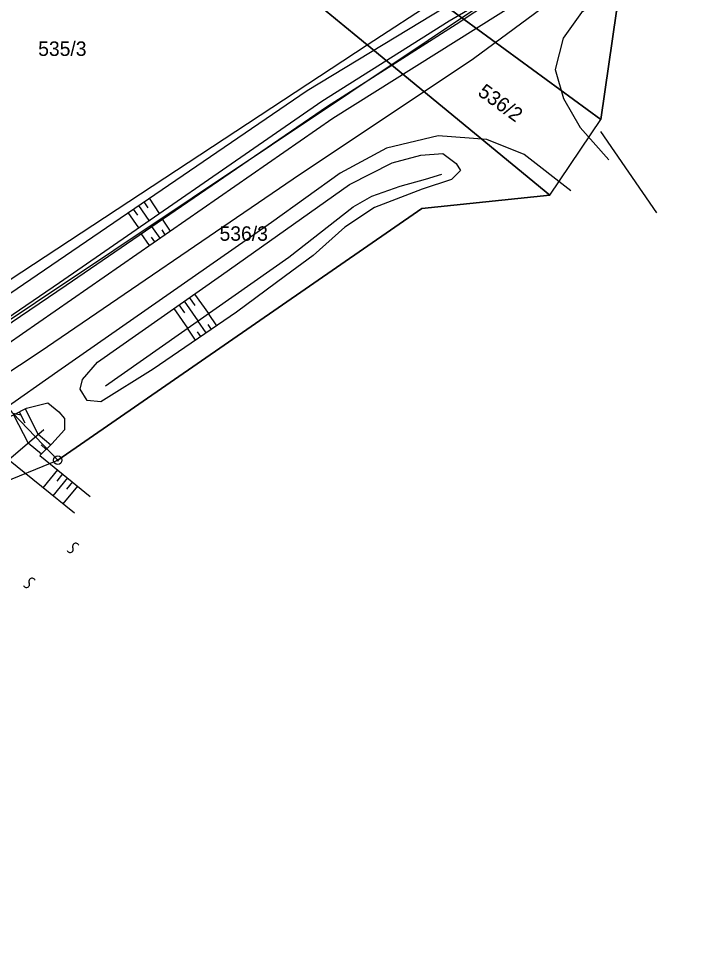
# Model space of a CAD drawing. Extents: x -469926 to -462499, y -1098642 to -1092733.
# Drawn here: x -466922.1 to -466842, y -1096656.9 to -1096546.9 of the extents above; entities that cross this region are included whole.
import ezdxf

# ---------------------------------------------------------------- set-up
doc = ezdxf.new("R2010")
doc.units = 0
for name, color, linetype in [('Vrstva 1', 7, 'Continuous'), ('Vrstva 10', 7, 'Continuous'), ('Vrstva 11', 7, 'Continuous'), ('Vrstva 13', 7, 'Continuous'), ('Vrstva 24', 7, 'Continuous'), ('Vrstva 26', 7, 'Continuous'), ('Vrstva 48', 7, 'Continuous'), ('Vrstva 50', 7, 'Continuous'), ('Vrstva 51', 7, 'Continuous'), ('Vrstva 58', 7, 'Continuous'), ('Vrstva 62', 7, 'Continuous')]:
    doc.layers.add(name, color=color, linetype=linetype)

msp = doc.modelspace()

# ---------------------------------------------------------------- linework, layer by layer
at = {"layer": 'Vrstva 1'}
for p, q in [((-466881.06, -1096549.95), (-466911.61, -1096524.83)), ((-466881.06, -1096549.95), (-466872.88, -1096544.57)), ((-466872.88, -1096544.57), (-466853.56, -1096558.72)), ((-466853.56, -1096558.72), (-466851.72, -1096546)), ((-466932.57, -1096583.81), (-466881.06, -1096549.95)), ((-466859.55, -1096567.63), (-466881.06, -1096549.95)), ((-466859.55, -1096567.63), (-466853.56, -1096558.72)), ((-466846.98, -1096569.72), (-466853.55, -1096560.16)), ((-466846.98, -1096569.72), (-466853.55, -1096560.16)), ((-466874.65, -1096569.2), (-466859.55, -1096567.63)), ((-466917.49, -1096598.86), (-466874.65, -1096569.2)), ((-466917.49, -1096598.86), (-466922.78, -1096593.34)), ((-466924.77, -1096601.82), (-466917.49, -1096598.86))]:
    msp.add_line(p, q, dxfattribs=at)
at = {"layer": 'Vrstva 10'}
for points in [[(-466000, -1096005.55), (-466098.34, -1096031.49), (-466144.77, -1096044.92), (-466168.69, -1096048.68), (-466215.3, -1096059.17), (-466266.71, -1096076.01), (-466302.87, -1096101.62), (-466353.4, -1096142.82), (-466404.87, -1096192.96), (-466470.35, -1096252.52), (-466566.28, -1096309.44), (-466650.69, -1096362.8), (-466671.58, -1096348.49), (-466672.78, -1096349.74), (-466675.63, -1096352.9), (-466657.4, -1096366.97), (-466646.9, -1096375.84), (-466617.9, -1096393.84), (-466851.72, -1096546), (-466853.56, -1096558.72)], [(-466859.55, -1096567.63), (-466874.65, -1096569.2), (-466917.49, -1096598.86), (-466922.78, -1096593.34), (-466923.24, -1096592.68), (-466925.21, -1096588.46), (-466925.67, -1096587.8), (-466932.57, -1096583.81), (-466966.92, -1096551.65), (-466996.83, -1096560.64), (-466950.52, -1096597.69), (-466941.31, -1096598.64), (-466940.86, -1096599.3), (-466938.91, -1096603.45), (-466938.46, -1096604.11), (-466933.43, -1096607.22), (-467098.63, -1096720.48), (-467130.21, -1096750.27), (-467169.14, -1096786.25), (-467169.69, -1096786.76), (-467185.02, -1096774.03), (-467199.49, -1096762.89), (-467226.24, -1096739.54)]]:
    msp.add_lwpolyline(points, dxfattribs=at)
at = {"layer": 'Vrstva 11'}
msp.add_lwpolyline([(-466853.56, -1096558.72), (-466872.88, -1096544.57), (-466904.53, -1096521.4), (-466911.61, -1096524.83), (-466881.06, -1096549.95), (-466859.55, -1096567.63)], dxfattribs=at)
at = {"layer": 'Vrstva 13'}
for points in [[(-467013.98, -1096562.48), (-467007.05, -1096561.98), (-467001.14, -1096561.86), (-466993.09, -1096564.25), (-466982.51, -1096573.01), (-466963.06, -1096590.33), (-466950.41, -1096601.8), (-466947.35, -1096603.22), (-466945.09, -1096602.88), (-466942.67, -1096601.35), (-466938.81, -1096598.79), (-466919.56, -1096586.04), (-466889.79, -1096565.71), (-466868.57, -1096551.57), (-466841.47, -1096531.53), (-466839.42, -1096529), (-466839.15, -1096526.55), (-466840.19, -1096523.5), (-466843.94, -1096517.71), (-466856.74, -1096500)], [(-466791.67, -1096500), (-466823.03, -1096522.29), (-466855.82, -1096546.15), (-466858, -1096549.15), (-466858.93, -1096552.85), (-466857.97, -1096556.27), (-466855.98, -1096559.68), (-466852.61, -1096563.47)], [(-466857.11, -1096567.13), (-466862.59, -1096562.88), (-466867, -1096561.09), (-466872.7, -1096560.67), (-466878.79, -1096562.12), (-466884.25, -1096565.06), (-466892.32, -1096570.88), (-466917.46, -1096588.41), (-466943.4, -1096606.61), (-466972.32, -1096625.81), (-467017.81, -1096656.84), (-467066.75, -1096690.8), (-467101.56, -1096714.07), (-467130.04, -1096730.9)]]:
    msp.add_lwpolyline(points, dxfattribs=at)
at = {"layer": 'Vrstva 24'}
for radius in [0.5, 0.1]:
    msp.add_circle((-466917.49, -1096598.86), radius, dxfattribs=at)
at = {"layer": 'Vrstva 26'}
msp.add_line((-466922.78, -1096593.34), (-466921.8, -1096593.52), dxfattribs=at)
at = {"layer": 'Vrstva 48'}
for points in [[(-466906.74, -1096568.02), (-466905.53, -1096569.8)], [(-466908.6, -1096569.28), (-466908.11, -1096570)], [(-466907.98, -1096568.86), (-466906.76, -1096570.65)], [(-466907.36, -1096568.44), (-466906.88, -1096569.15)], [(-466909.22, -1096569.71), (-466908, -1096571.5)], [(-466904.21, -1096571.88), (-466905.17, -1096570.49)], [(-466905.44, -1096572.73), (-466906.41, -1096571.33)], [(-466906.67, -1096573.59), (-466907.65, -1096572.18)], [(-466906.06, -1096573.16), (-466906.45, -1096572.6)], [(-466904.83, -1096572.31), (-466905.21, -1096571.75)], [(-466901.38, -1096579.29), (-466899.76, -1096581.59)], [(-466902.6, -1096580.15), (-466900.98, -1096582.46)], [(-466901.99, -1096579.72), (-466901.34, -1096580.64)], [(-466903.83, -1096581.01), (-466902.21, -1096583.32)], [(-466903.22, -1096580.58), (-466902.57, -1096581.5)], [(-466900.02, -1096583.87), (-466900.98, -1096582.46)], [(-466898.78, -1096583.03), (-466899.76, -1096581.59)], [(-466901.26, -1096584.72), (-466902.21, -1096583.32)], [(-466900.64, -1096584.29), (-466901.02, -1096583.73)], [(-466899.4, -1096583.45), (-466899.79, -1096582.88)], [(-466922.68, -1096593.51), (-466920.98, -1096596.85)], [(-466922.01, -1096593.17), (-466921.36, -1096594.44)], [(-466921.34, -1096592.83), (-466919.81, -1096595.84)], [(-466918.32, -1096597.08), (-466919.81, -1096595.84)], [(-466919.41, -1096598.13), (-466920.98, -1096596.85)], [(-466918.85, -1096597.6), (-466919.45, -1096597.05)], [(-466917.51, -1096600), (-466919.23, -1096602.11)], [(-466916.35, -1096600.95), (-466918.06, -1096603.05)], [(-466916.93, -1096600.47), (-466917.61, -1096601.32)], [(-466915.18, -1096601.9), (-466916.89, -1096603.99)], [(-466915.77, -1096601.42), (-466916.45, -1096602.26)]]:
    msp.add_lwpolyline(points, dxfattribs=at)
at = {"layer": 'Vrstva 51'}
for centre, radius, start, end in [((-466915.37, -1096609.01), 0.376, 20.6804, 206.9915), ((-466916.04, -1096609.35), 0.377, 200.0043, 27.6675), ((-466921.18, -1096613.48), 0.377, 200.0043, 27.6675), ((-466920.51, -1096613.13), 0.376, 20.6804, 206.9915)]:
    msp.add_arc(centre, radius, start, end, dxfattribs=at)
at = {"layer": 'Vrstva 58'}
msp.add_lwpolyline([(-467228.65, -1096727.98), (-467203.72, -1096744.02), (-467183.73, -1096749.88), (-467175.02, -1096748.65), (-467161.6, -1096742.85), (-467144.51, -1096733.78), (-466929.38, -1096586.44), (-466800.01, -1096499.99), (-466700, -1096431), (-466677.08, -1096413.01), (-466668.01, -1096404.48), (-466663.03, -1096394.04), (-466661.22, -1096370.05), (-466647, -1096358), (-466567.13, -1096308.58), (-466471.4, -1096251.16), (-466405.86, -1096192.03), (-466383.44, -1096171.79)], dxfattribs=at)
at = {"layer": 'Vrstva 62'}
for points in [[(-466873.3, -1096500), (-466877.26, -1096505.13), (-466882.27, -1096508.68), (-466891.36, -1096513.54), (-466906.02, -1096519.5), (-466932.66, -1096532.74), (-466960.86, -1096546.43), (-466967.21, -1096547.23), (-466969.49, -1096547.72), (-466972.98, -1096549.86), (-466973, -1096551.25), (-466936.03, -1096582.23), (-466936.03, -1096582.23), (-466931.77, -1096585.04), (-466924.78, -1096580.31), (-466888.14, -1096555.33), (-466861.5, -1096539.16), (-466844.71, -1096528.47), (-466842.58, -1096527.18), (-466841.23, -1096526.74)], [(-466839.98, -1096528.1), (-466842.09, -1096530.25), (-466858.4, -1096541.83), (-466885.12, -1096558.63), (-466921.62, -1096583.96), (-466925.06, -1096586.35), (-466925.31, -1096587.19)], [(-466969.91, -1096546.47), (-466971.55, -1096547.27), (-466978.89, -1096549.14), (-466978.04, -1096551.24), (-466938.26, -1096583.44), (-466929.82, -1096586.5), (-466917.29, -1096577.92), (-466886.39, -1096556.58), (-466871.42, -1096547.11), (-466859.49, -1096540.15), (-466842.32, -1096528.79)], [(-466931.15, -1096591.75), (-466932.27, -1096590.38), (-466932.48, -1096589.26), (-466931.44, -1096588.36), (-466916.5, -1096578.24), (-466885.73, -1096557.18), (-466870.59, -1096547.53), (-466859.49, -1096540.15)], [(-466911.86, -1096590.1), (-466890.29, -1096574.95), (-466882.72, -1096569.04), (-466880.52, -1096567.76), (-466877.2, -1096566.58), (-466874.22, -1096565.75), (-466872.29, -1096565.19)], [(-466926.86, -1096595.63), (-466921.17, -1096592.75), (-466918.65, -1096592.1), (-466917.34, -1096593.15), (-466916.69, -1096593.96), (-466916.69, -1096595.27), (-466918.2, -1096596.93), (-466919.58, -1096598.31), (-466913.69, -1096603.12)], [(-466915.5, -1096605.11), (-466923.3, -1096598.83), (-466919.13, -1096595.26)]]:
    msp.add_lwpolyline(points, dxfattribs=at)
msp.add_lwpolyline([(-466912.82, -1096587.31), (-466898.23, -1096577.08), (-466883.16, -1096566.38), (-466878.13, -1096563.84), (-466874.74, -1096562.95), (-466872.16, -1096562.76), (-466870.59, -1096563.92), (-466870.09, -1096564.76), (-466871.14, -1096565.82), (-466874.6, -1096566.96), (-466880.22, -1096569.12), (-466883.71, -1096571.41), (-466887.42, -1096574.77), (-466890.66, -1096577.16), (-466896.44, -1096581.43), (-466906.27, -1096588.12), (-466912.4, -1096591.99), (-466914.01, -1096591.82), (-466914.86, -1096590.5), (-466914.57, -1096589.34)], close=True, dxfattribs=at)

# ---------------------------------------------------------------- texts
at = {"layer": 'Vrstva 50'}
for s, p in [('535/3', (-466919.79, -1096551.25)), ('536/3', (-466898.44, -1096573.02))]:
    msp.add_text(s, height=1.7, dxfattribs=at).set_placement(p)
msp.add_text('536/2', height=1.7, rotation=324.009, dxfattribs=at).set_placement((-466868.16, -1096555.79))

doc.saveas('drawing.dxf')
